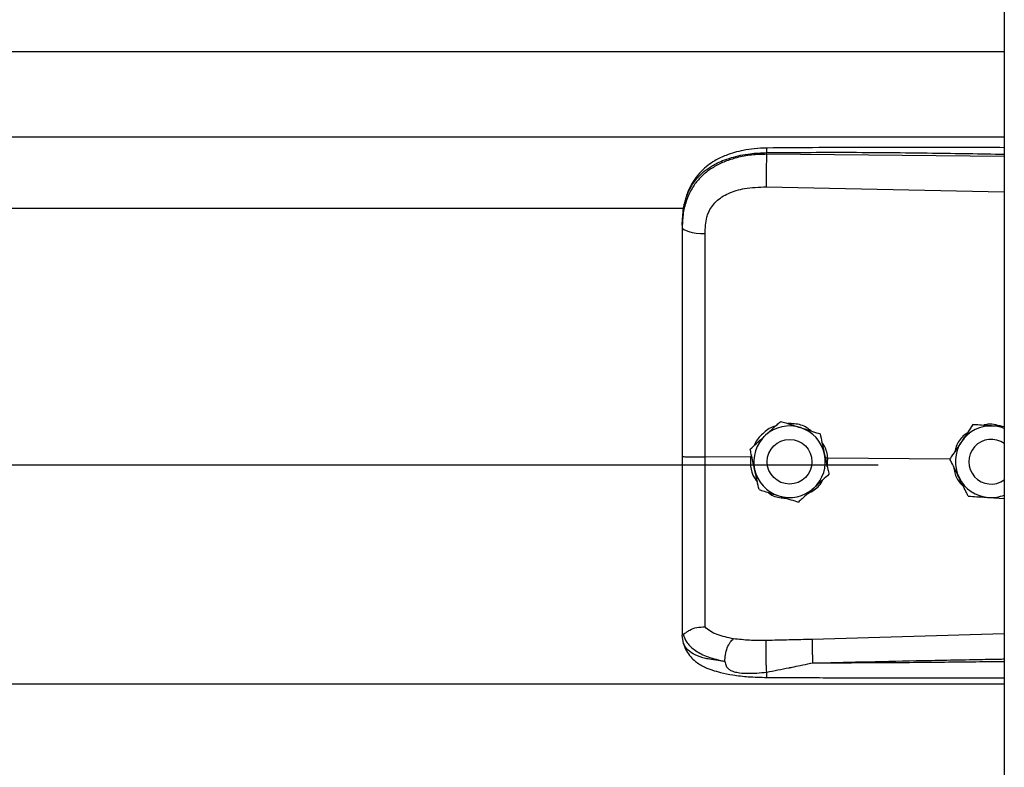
# Model space of a CAD drawing. Header units: inches. Extents: x 170 to 284, y 215 to 248.
# Tile 892 of 1056: x 230.96 to 231.196, y 242.662 to 242.84. Entities that reach past the tile are written whole.
import ezdxf

# ---------------------------------------------------------------- set-up
doc = ezdxf.new("R2010")
doc.units = ezdxf.units.IN
doc.header["$LTSCALE"] = 0.25
doc.header["$MEASUREMENT"] = 0
doc.layers.add('LH TOP OF HOOD', color=7, linetype='Continuous')

msp = doc.modelspace()

# ---------------------------------------------------------------- linework, layer by layer
at = {"layer": 'LH TOP OF HOOD'}
for p, q in [((231.1959333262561, 244.0215643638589), (231.195933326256, 239.8211148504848)), ((227.163613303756, 242.8328865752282), (231.1959333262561, 242.8328865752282)), ((227.163613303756, 242.8124985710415), (231.1959333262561, 242.8124985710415)), ((231.1390860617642, 242.8082869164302), (231.1390860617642, 242.8086982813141)), ((231.195933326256, 242.8077502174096), (231.1390860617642, 242.8082869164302)), ((231.1389900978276, 242.8004980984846), (231.195933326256, 242.7992885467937)), ((227.2401614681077, 242.795422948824), (231.119382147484, 242.795422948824)), ((231.118890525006, 242.7913636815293), (231.118890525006, 242.7908753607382)), ((231.142461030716, 242.7444317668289), (231.142461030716, 242.7444301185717)), ((231.1884045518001, 242.7436353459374), (231.1884045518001, 242.7436369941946)), ((231.1894534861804, 242.7435691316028), (231.1884045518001, 242.7436369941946)), ((231.1518791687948, 242.7414311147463), (231.1518791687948, 242.7414294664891)), ((231.1352617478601, 242.7358404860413), (231.1243481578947, 242.7359449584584)), ((231.1351533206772, 242.7377757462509), (231.1351533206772, 242.7377740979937)), ((231.135447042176, 242.736430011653), (231.1352617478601, 242.7358404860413)), ((231.1352617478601, 242.7358404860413), (231.1352639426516, 242.735840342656)), ((227.193781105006, 242.7340304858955), (231.165765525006, 242.7340304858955)), ((231.1392212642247, 242.7347732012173), (231.1392212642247, 242.7347724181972)), ((231.1499216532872, 242.7347724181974), (231.1499216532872, 242.7347732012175)), ((231.1536994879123, 242.7356638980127), (231.1531514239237, 242.7356098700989)), ((231.1536023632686, 242.7335464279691), (231.1536994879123, 242.7356638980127)), ((231.1536994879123, 242.7356638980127), (231.153701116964, 242.735663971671)), ((231.1829331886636, 242.735384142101), (231.153701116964, 242.735663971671)), ((231.1829192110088, 242.7354124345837), (231.1829192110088, 242.7354140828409)), ((231.1874329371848, 242.7347732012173), (231.1874329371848, 242.7347724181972)), ((231.1539895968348, 242.7317744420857), (231.1539895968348, 242.7317727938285)), ((231.1922297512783, 242.7262307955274), (231.195933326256, 242.7259910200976)), ((231.118890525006, 242.6938222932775), (231.118890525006, 242.6932934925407)), ((231.195933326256, 242.6936168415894), (231.1499976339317, 242.6922850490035)), ((231.1192302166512, 242.691308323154), (231.118890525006, 242.6932934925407)), ((227.163613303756, 242.6816449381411), (231.1959333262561, 242.6816449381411))]:
    msp.add_line(p, q, dxfattribs=at)
at = {"layer": 'LH TOP OF HOOD', "flags": 128}
msp.add_lwpolyline([(231.118890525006, 242.7908753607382), (231.1189944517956, 242.7905796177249), (231.1193024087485, 242.7902947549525), (231.119803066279, 242.790031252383), (231.1204780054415, 242.7897988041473), (231.121302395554, 242.7896059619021), (231.1222459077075, 242.7894598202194), (231.1232738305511, 242.7893657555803), (231.124348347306, 242.7893272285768)], dxfattribs=at)
at = {"layer": 'LH TOP OF HOOD'}
msp.add_circle((231.1445714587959, 242.7347724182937), 0.005350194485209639, dxfattribs=at)
for centre, radius, start, end in [((231.1445714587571, 242.7347732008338), 0.008560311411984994, 72.32793711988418, 132.3279357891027), ((231.1445714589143, 242.7347732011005), 0.008560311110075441, 12.32793744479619, 72.32793758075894), ((231.192783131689, 242.7347732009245), 0.00856031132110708, 86.29353550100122, 146.2935346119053), ((231.1927831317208, 242.7347732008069), 0.008560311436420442, 68.4076756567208, 86.29353576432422), ((231.1445714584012, 242.7347732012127), 0.008560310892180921, 132.3279357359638, 192.3279369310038), ((231.192783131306, 242.7347732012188), 0.008560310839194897, 146.2935348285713, 206.2935362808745), ((231.1927831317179, 242.7347724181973), 0.005350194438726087, 53.92810057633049, 306.0718994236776), ((231.1445714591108, 242.734773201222), 0.008560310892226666, 312.3279357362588, 12.32793693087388), ((231.1445714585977, 242.7347732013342), 0.0085603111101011, 192.3279374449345, 252.3279375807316), ((231.1927831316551, 242.7347732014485), 0.008560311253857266, 206.2935366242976, 266.2935360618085), ((231.1445714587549, 242.7347732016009), 0.008560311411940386, 252.3279371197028, 312.327935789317), ((231.1927831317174, 242.7347732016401), 0.008560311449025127, 266.2935357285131, 291.5923243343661)]:
    msp.add_arc(centre, radius, start, end, dxfattribs=at)
for points, knots in [([(231.1391046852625, 242.8097903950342), (231.1381060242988, 242.8097518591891), (231.1362142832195, 242.8096788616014), (231.1329052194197, 242.8091504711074), (231.1296777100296, 242.8082564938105), (231.126930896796, 242.8069522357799), (231.1249450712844, 242.8056295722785), (231.123303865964, 242.8041841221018), (231.1219887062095, 242.802595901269), (231.1209135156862, 242.8008432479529), (231.1200562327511, 242.7989334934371), (231.1193113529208, 242.7964148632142), (231.1190959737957, 242.7944772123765), (231.1189769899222, 242.7934067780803)], [0, 0, 0, 0, 0.09774743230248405, 0.1851607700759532, 0.3306121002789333, 0.4364670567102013, 0.5083182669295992, 0.5850061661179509, 0.6719760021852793, 0.7307948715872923, 0.8036787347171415, 0.8915444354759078, 1, 1, 1, 1]), ([(231.139104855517, 242.8097745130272), (231.1391036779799, 242.8097785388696), (231.139099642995, 242.809792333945), (231.1390944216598, 242.8096774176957), (231.1390878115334, 242.8093846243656), (231.1390867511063, 242.8089686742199), (231.1390860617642, 242.8086982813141)], [0, 0, 0, 0, 0.09787641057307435, 0.3353863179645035, 0.5679606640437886, 1, 1, 1, 1]), ([(231.195933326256, 242.8098733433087), (231.1930341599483, 242.8098880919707), (231.1824062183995, 242.8099421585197), (231.1634627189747, 242.8099788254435), (231.1474194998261, 242.8098547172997), (231.1391046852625, 242.8097903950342)], [0, 0, 0, 0, 0.1530455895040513, 0.56104390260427, 1, 1, 1, 1]), ([(231.118890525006, 242.7913636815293), (231.118953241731, 242.7927201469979), (231.1190716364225, 242.795280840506), (231.1200411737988, 242.7987717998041), (231.1213304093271, 242.8011837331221), (231.1226942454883, 242.8028864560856), (231.1237772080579, 242.803929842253), (231.1248361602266, 242.8047583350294), (231.1258256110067, 242.8054182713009), (231.1270599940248, 242.806113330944), (231.1286540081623, 242.8068390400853), (231.1313177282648, 242.8077470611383), (231.1348528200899, 242.8085069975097), (231.1377593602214, 242.808638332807), (231.1390860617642, 242.8086982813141)], [0, 0, 0, 0, 0.1307156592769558, 0.2467609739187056, 0.35779282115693, 0.4170971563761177, 0.4791482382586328, 0.5177152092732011, 0.559089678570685, 0.6032945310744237, 0.6633484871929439, 0.735369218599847, 0.8792082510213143, 1, 1, 1, 1]), ([(231.1390860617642, 242.8082869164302), (231.1378701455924, 242.8082536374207), (231.135438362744, 242.8081870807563), (231.1320975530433, 242.8075652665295), (231.1291397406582, 242.8066230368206), (231.1265971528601, 242.8054053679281), (231.1243656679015, 242.8038599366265), (231.1224940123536, 242.8020187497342), (231.121013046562, 242.7998884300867), (231.1198374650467, 242.797319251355), (231.1190446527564, 242.7942673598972), (231.1189419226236, 242.7920065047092), (231.118890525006, 242.7908753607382)], [0, 0, 0, 0, 0.1111703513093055, 0.222336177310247, 0.3162781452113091, 0.4102081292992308, 0.5024030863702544, 0.5945790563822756, 0.684543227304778, 0.7745043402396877, 0.8871807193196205, 1, 1, 1, 1]), ([(231.1390860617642, 242.8082869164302), (231.1390643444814, 242.8077110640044), (231.1390192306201, 242.8065148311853), (231.1389782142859, 242.804289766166), (231.1389649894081, 242.8021123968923), (231.1389819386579, 242.8010226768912), (231.1389900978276, 242.8004980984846)], [0, 0, 0, 0, 0.2406941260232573, 0.4999999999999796, 0.7593058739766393, 1, 1, 1, 1]), ([(231.1390860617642, 242.8086982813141), (231.1453919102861, 242.8087376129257), (231.1586309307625, 242.8088201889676), (231.1775805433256, 242.8086390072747), (231.1902210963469, 242.8084180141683), (231.195933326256, 242.8083181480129)], [0, 0, 0, 0, 0.3326703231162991, 0.6984356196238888, 1, 1, 1, 1]), ([(231.1247739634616, 242.7932605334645), (231.1247739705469, 242.7932605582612), (231.1248765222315, 242.7936194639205), (231.1253717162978, 242.7950256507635), (231.1269077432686, 242.7972283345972), (231.1299747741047, 242.7991315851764), (231.1340909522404, 242.8003432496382), (231.1372437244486, 242.800442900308), (231.1389900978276, 242.8004980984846)], [0, 0, 0, 0, 4.497367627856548e-06, 0.06509473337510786, 0.261670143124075, 0.475310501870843, 0.7093656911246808, 1, 1, 1, 1]), ([(231.124348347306, 242.7893272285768), (231.1244183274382, 242.7906518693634), (231.1244883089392, 242.7919765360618), (231.1247739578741, 242.7932605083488), (231.1247739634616, 242.7932605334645)], [0, 0, 0, 0, 0.9999804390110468, 0.9999999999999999, 0.9999999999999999, 0.9999999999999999, 0.9999999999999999]), ([(231.118890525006, 242.7908753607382), (231.118890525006, 242.7872451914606), (231.118890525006, 242.7799742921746), (231.118890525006, 242.768893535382), (231.118890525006, 242.7577109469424), (231.118890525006, 242.7467422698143), (231.118890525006, 242.7394944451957), (231.118890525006, 242.7360146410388)], [0, 0, 0, 0, 0.2027568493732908, 0.4061035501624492, 0.6088604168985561, 0.8122072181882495, 0.9999999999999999, 0.9999999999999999, 0.9999999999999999, 0.9999999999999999]), ([(231.1243481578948, 242.7359449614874), (231.1243481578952, 242.7359449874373), (231.1243482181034, 242.7393313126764), (231.1243483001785, 242.7463780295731), (231.1243483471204, 242.7570512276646), (231.124348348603, 242.7679272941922), (231.1243483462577, 242.7787146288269), (231.1243483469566, 242.7857896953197), (231.124348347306, 242.7893272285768)], [0, 0, 0, 0, 1.439079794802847e-06, 0.1877923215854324, 0.3908439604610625, 0.5938956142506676, 0.7969478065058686, 1, 1, 1, 1]), ([(231.1411817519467, 242.7432666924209), (231.1410465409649, 242.7432365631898), (231.1398947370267, 242.7429799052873), (231.1381374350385, 242.7415211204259), (231.136518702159, 242.7399114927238), (231.1361908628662, 242.738803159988), (231.1361575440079, 242.7386905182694)], [0, 0, 0, 0, 0.05931474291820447, 0.5052766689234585, 0.9497204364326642, 1, 1, 1, 1]), ([(231.1388071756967, 242.7411040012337), (231.1397477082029, 242.7419606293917), (231.1410021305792, 242.7431031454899), (231.1421690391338, 242.744165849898), (231.142461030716, 242.7444317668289)], [0, 0, 0, 0, 0.7497733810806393, 1, 1, 1, 1]), ([(231.1388071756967, 242.741101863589), (231.1397477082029, 242.7419585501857), (231.1410021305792, 242.743101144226), (231.1421690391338, 242.7441641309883), (231.142461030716, 242.7444301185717)], [0, 0, 0, 0, 0.7497733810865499, 1, 1, 1, 1]), ([(231.142461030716, 242.7444317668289), (231.1428587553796, 242.7443050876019), (231.1443635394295, 242.7438257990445), (231.1459805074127, 242.7433106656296), (231.1471700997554, 242.7429316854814)], [0, 0, 0, 0, 0.2643068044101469, 1, 1, 1, 1]), ([(231.142461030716, 242.7444301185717), (231.1428587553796, 242.7443033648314), (231.1443635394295, 242.7438237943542), (231.1459805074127, 242.7433085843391), (231.1471700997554, 242.7429295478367)], [0, 0, 0, 0, 0.2643068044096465, 1, 1, 1, 1]), ([(231.1498315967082, 242.7420836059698), (231.1494748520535, 242.7423736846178), (231.1483112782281, 242.7433198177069), (231.1462597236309, 242.7438873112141), (231.1446901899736, 242.7438911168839), (231.1441542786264, 242.7438924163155)], [0, 0, 0, 0, 0.2255168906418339, 0.7355556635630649, 1, 1, 1, 1]), ([(231.1471700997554, 242.7429316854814), (231.1473564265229, 242.7428723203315), (231.1488137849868, 242.7424079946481), (231.1504118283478, 242.7418987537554), (231.1517362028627, 242.7414766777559), (231.1518791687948, 242.7414311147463)], [0, 0, 0, 0, 0.1156468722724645, 0.9045342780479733, 0.9999999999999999, 0.9999999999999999, 0.9999999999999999, 0.9999999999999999]), ([(231.1471700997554, 242.7429295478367), (231.1473564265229, 242.7428701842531), (231.1488137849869, 242.7424058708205), (231.1504118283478, 242.7418968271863), (231.1517362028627, 242.7414750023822), (231.1518791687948, 242.7414294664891)], [0, 0, 0, 0, 0.1156468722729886, 0.9045342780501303, 1, 1, 1, 1]), ([(231.1884045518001, 242.7436369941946), (231.1880247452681, 242.743067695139), (231.1872561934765, 242.7419156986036), (231.1863200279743, 242.7405123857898), (231.1857840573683, 242.7397089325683), (231.1856618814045, 242.7395257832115)], [0, 0, 0, 0, 0.4299704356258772, 0.8700602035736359, 1, 1, 1, 1]), ([(231.1884045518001, 242.7436353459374), (231.1880247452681, 242.7430659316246), (231.1872561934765, 242.7419137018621), (231.1863200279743, 242.7405102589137), (231.1857840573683, 242.7397067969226), (231.1856618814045, 242.7395236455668)], [0, 0, 0, 0, 0.42997043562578, 0.8700602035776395, 0.9999999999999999, 0.9999999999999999, 0.9999999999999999, 0.9999999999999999]), ([(231.1933365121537, 242.7433156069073), (231.192066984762, 242.7433978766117), (231.1903737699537, 242.7435076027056), (231.1887986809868, 242.743609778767), (231.1884045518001, 242.7436353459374)], [0, 0, 0, 0, 0.749773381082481, 1, 1, 1, 1]), ([(231.1954080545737, 242.7431834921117), (231.1947471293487, 242.7433835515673), (231.1934767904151, 242.7437680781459), (231.1919135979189, 242.743792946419), (231.1911336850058, 242.7435308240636), (231.1909578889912, 242.7434717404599)], [0, 0, 0, 0, 0.4565421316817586, 0.8775020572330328, 1, 1, 1, 1]), ([(231.195933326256, 242.7431474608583), (231.1952903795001, 242.7431890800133), (231.1944315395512, 242.7432446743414), (231.1935564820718, 242.7433013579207), (231.1933365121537, 242.7433156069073)], [0, 0, 0, 0, 0.7486223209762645, 0.9999999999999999, 0.9999999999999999, 0.9999999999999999, 0.9999999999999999]), ([(231.1351533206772, 242.7377757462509), (231.1356593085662, 242.7382366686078), (231.1366831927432, 242.7391693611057), (231.1379303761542, 242.740305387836), (231.1386444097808, 242.7409557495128), (231.1388071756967, 242.7411040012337)], [0, 0, 0, 0, 0.4299704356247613, 0.8700602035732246, 1, 1, 1, 1]), ([(231.1351533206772, 242.7377740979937), (231.1356593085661, 242.7382349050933), (231.1366831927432, 242.7391673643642), (231.1379303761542, 242.7403032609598), (231.1386444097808, 242.7409536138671), (231.1388071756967, 242.741101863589)], [0, 0, 0, 0, 0.4299704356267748, 0.8700602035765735, 1, 1, 1, 1]), ([(231.1518791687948, 242.7414311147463), (231.1520252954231, 242.7407625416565), (231.1523209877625, 242.7394096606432), (231.1526811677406, 242.7377616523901), (231.1528873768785, 242.7368181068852), (231.1529343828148, 242.7366030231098)], [0, 0, 0, 0, 0.4299704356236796, 0.8700602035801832, 1, 1, 1, 1]), ([(231.1518791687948, 242.7414294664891), (231.1520252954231, 242.740760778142), (231.1523209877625, 242.7394076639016), (231.1526811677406, 242.737759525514), (231.1528873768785, 242.7368159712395), (231.1529343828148, 242.736600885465)], [0, 0, 0, 0, 0.4299704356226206, 0.8700602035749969, 1, 1, 1, 1]), ([(231.1870625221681, 242.741625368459), (231.1867429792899, 242.7414073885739), (231.1855895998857, 242.7406205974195), (231.1844962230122, 242.7390199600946), (231.1841983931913, 242.7376152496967), (231.1841102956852, 242.7371997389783)], [0, 0, 0, 0, 0.2125142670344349, 0.7670631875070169, 1, 1, 1, 1]), ([(231.153701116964, 242.735663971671), (231.1537011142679, 242.7356639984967), (231.1536030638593, 242.7366395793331), (231.153343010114, 242.7380317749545), (231.1525385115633, 242.7391211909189), (231.1523190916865, 242.7394183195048)], [0, 0, 0, 0, 1.999769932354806e-05, 0.7272642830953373, 1, 1, 1, 1]), ([(231.1856618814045, 242.7395257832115), (231.1849558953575, 242.7384674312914), (231.1840142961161, 242.7370558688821), (231.1831383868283, 242.7357426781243), (231.1829192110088, 242.7354140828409)], [0, 0, 0, 0, 0.7497733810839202, 1, 1, 1, 1]), ([(231.1856618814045, 242.7395236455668), (231.1849558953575, 242.7384653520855), (231.184014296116, 242.7370538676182), (231.1831383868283, 242.7357409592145), (231.1829192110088, 242.7354124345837)], [0, 0, 0, 0, 0.7497733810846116, 1, 1, 1, 1]), ([(231.118890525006, 242.7360146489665), (231.118890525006, 242.7329773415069), (231.118890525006, 242.7268019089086), (231.118890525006, 242.7180149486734), (231.118890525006, 242.7098483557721), (231.118890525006, 242.7032683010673), (231.118890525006, 242.6978836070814), (231.118890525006, 242.6951830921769), (231.118890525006, 242.6938222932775)], [0, 0, 0, 0, 0.1870908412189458, 0.3803918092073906, 0.5558755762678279, 0.7364481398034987, 0.8671952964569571, 1, 1, 1, 1]), ([(231.1243483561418, 242.6952543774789), (231.1243483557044, 242.6955170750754), (231.1243483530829, 242.6970915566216), (231.1243483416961, 242.7005229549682), (231.1243482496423, 242.7061242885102), (231.124347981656, 242.7125641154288), (231.1243476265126, 242.7197901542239), (231.1243473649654, 242.7276649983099), (231.1243474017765, 242.7331929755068), (231.1243474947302, 242.7359449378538), (231.1243474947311, 242.7359449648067)], [0, 0, 0, 0, 0.03155846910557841, 0.1891461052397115, 0.3467338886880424, 0.5043277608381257, 0.6619226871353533, 0.8309600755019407, 0.9999983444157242, 1, 1, 1, 1]), ([(231.1362085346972, 242.7329455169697), (231.1359369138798, 242.7341883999), (231.1355746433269, 242.7358460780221), (231.1352376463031, 242.7373882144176), (231.1351533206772, 242.7377740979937)], [0, 0, 0, 0, 0.7497733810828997, 1, 1, 1, 1]), ([(231.1352639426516, 242.735840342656), (231.1352301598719, 242.7353865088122), (231.1351234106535, 242.7339524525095), (231.1355400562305, 242.7317899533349), (231.1364915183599, 242.7304335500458), (231.1368779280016, 242.7298826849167)], [0, 0, 0, 0, 0.2156616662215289, 0.6814629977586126, 1, 1, 1, 1]), ([(231.1529343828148, 242.7366030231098), (231.1532060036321, 242.7353601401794), (231.1535682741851, 242.7337024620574), (231.1539052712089, 242.7321603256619), (231.1539895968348, 242.7317744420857)], [0, 0, 0, 0, 0.7497733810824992, 1, 1, 1, 1]), ([(231.1529343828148, 242.736600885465), (231.1532060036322, 242.7353580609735), (231.1535682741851, 242.7337004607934), (231.1539052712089, 242.7321586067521), (231.1539895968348, 242.7317727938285)], [0, 0, 0, 0, 0.7497733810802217, 1, 1, 1, 1]), ([(231.1851085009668, 242.7309812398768), (231.185021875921, 242.7311565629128), (231.1843443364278, 242.7325278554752), (231.1836013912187, 242.7340316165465), (231.1829856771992, 242.7352778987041), (231.1829192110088, 242.7354124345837)], [0, 0, 0, 0, 0.1156468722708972, 0.9045342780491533, 1, 1, 1, 1]), ([(231.1838551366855, 242.7335180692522), (231.1839036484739, 242.7330561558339), (231.1840502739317, 242.7316600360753), (231.1848959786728, 242.730063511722), (231.185830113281, 242.7292550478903), (231.1860595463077, 242.7290564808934)], [0, 0, 0, 0, 0.2716700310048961, 0.8211147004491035, 1, 1, 1, 1]), ([(231.1372637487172, 242.7281174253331), (231.1371176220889, 242.728785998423), (231.1368219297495, 242.7301388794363), (231.1364617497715, 242.7317868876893), (231.1362555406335, 242.7327304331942), (231.1362085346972, 242.7329455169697)], [0, 0, 0, 0, 0.4299704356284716, 0.8700602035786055, 1, 1, 1, 1]), ([(231.1539895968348, 242.7317727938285), (231.1534836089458, 242.7313118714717), (231.1524597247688, 242.7303791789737), (231.1512125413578, 242.7292431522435), (231.1504985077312, 242.7285927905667), (231.1503357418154, 242.7284445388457)], [0, 0, 0, 0, 0.4299704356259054, 0.8700602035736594, 0.9999999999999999, 0.9999999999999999, 0.9999999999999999, 0.9999999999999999]), ([(231.1489787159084, 242.7272086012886), (231.1494874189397, 242.7274706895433), (231.150893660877, 242.7281951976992), (231.1521341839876, 242.7294266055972), (231.1525134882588, 242.730406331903), (231.1525265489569, 242.7304400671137)], [0, 0, 0, 0, 0.3536960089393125, 0.9777456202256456, 0.9999999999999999, 0.9999999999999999, 0.9999999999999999, 0.9999999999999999]), ([(231.1872977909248, 242.7265505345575), (231.1871128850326, 242.7269247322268), (231.1864132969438, 242.7283405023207), (231.1856615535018, 242.7298619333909), (231.1851085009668, 242.7309812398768)], [0, 0, 0, 0, 0.2643068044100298, 1, 1, 1, 1]), ([(231.1372637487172, 242.7281174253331), (231.1376614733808, 242.7279906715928), (231.1391662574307, 242.7275111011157), (231.1407832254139, 242.7269958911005), (231.1419728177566, 242.7266168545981)], [0, 0, 0, 0, 0.2643068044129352, 1, 1, 1, 1]), ([(231.1394223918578, 242.7274295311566), (231.1395017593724, 242.727362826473), (231.1403748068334, 242.7266290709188), (231.1419449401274, 242.7261499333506), (231.1433794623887, 242.7260654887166), (231.1437770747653, 242.7260420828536)], [0, 0, 0, 0, 0.06740964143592, 0.7415101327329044, 1, 1, 1, 1]), ([(231.1419728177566, 242.7266168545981), (231.1421591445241, 242.7265574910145), (231.143616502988, 242.7260931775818), (231.145214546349, 242.7255841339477), (231.1465389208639, 242.7251623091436), (231.146681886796, 242.7251167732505)], [0, 0, 0, 0, 0.1156468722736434, 0.9045342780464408, 0.9999999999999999, 0.9999999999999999, 0.9999999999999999, 0.9999999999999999]), ([(231.1503357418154, 242.7284445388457), (231.149395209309, 242.7275879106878), (231.1481407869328, 242.7264453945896), (231.1469738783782, 242.7253826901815), (231.146681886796, 242.7251167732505)], [0, 0, 0, 0, 0.749773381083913, 1, 1, 1, 1]), ([(231.1872977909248, 242.7265505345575), (231.187980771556, 242.7265062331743), (231.1893628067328, 242.726416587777), (231.1910462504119, 242.7263074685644), (231.192010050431, 242.7262450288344), (231.1922297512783, 242.7262307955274)], [0, 0, 0, 0, 0.4299704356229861, 0.8700602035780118, 1, 1, 1, 1]), ([(231.118890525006, 242.6938222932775), (231.1188905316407, 242.6938210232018), (231.118890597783, 242.6938083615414), (231.1188977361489, 242.6937042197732), (231.1189961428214, 242.6936258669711), (231.1190838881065, 242.6935560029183)], [0, 0, 0, 0, 0.01193493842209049, 0.1189819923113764, 1, 1, 1, 1]), ([(231.1190833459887, 242.6935717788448), (231.1193589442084, 242.6928497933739), (231.1199250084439, 242.6913668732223), (231.121977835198, 242.6895335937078), (231.1249660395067, 242.6879755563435), (231.1276931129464, 242.6873523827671), (231.1290929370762, 242.6870325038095)], [0, 0, 0, 0, 0.2305257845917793, 0.473487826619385, 0.7297379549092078, 1, 1, 1, 1]), ([(231.1190875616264, 242.6935719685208), (231.1191366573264, 242.6935634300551), (231.1192374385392, 242.693545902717), (231.1195291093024, 242.6937321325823), (231.1199945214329, 242.694062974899), (231.1208707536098, 242.6946430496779), (231.1223499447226, 242.6952611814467), (231.1236907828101, 242.6952572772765), (231.124348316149, 242.6952553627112)], [0, 0, 0, 0, 0.1136768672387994, 0.2333502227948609, 0.3620694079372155, 0.5019163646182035, 0.7557448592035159, 0.9999999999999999, 0.9999999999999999, 0.9999999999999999, 0.9999999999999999]), ([(231.1311825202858, 242.6924303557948), (231.1298089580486, 242.6927182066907), (231.1277245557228, 242.6931550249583), (231.1255487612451, 242.6941957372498), (231.1247497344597, 242.6949010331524), (231.1243483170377, 242.6952553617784)], [0, 0, 0, 0, 0.4901989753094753, 0.7438846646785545, 1, 1, 1, 1]), ([(231.1290918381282, 242.6870307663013), (231.1285455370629, 242.6870878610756), (231.1272405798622, 242.6872242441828), (231.1258418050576, 242.6874523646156), (231.1248868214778, 242.6876462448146), (231.1236534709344, 242.687924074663), (231.1219671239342, 242.6884902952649), (231.1201473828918, 242.6896157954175), (231.1195418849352, 242.6907331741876), (231.1192302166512, 242.691308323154)], [0, 0, 0, 0, 0.1091879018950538, 0.260818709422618, 0.3077983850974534, 0.3355235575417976, 0.5627886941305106, 0.7749539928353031, 1, 1, 1, 1]), ([(231.1192471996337, 242.6912622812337), (231.1194361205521, 242.6906753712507), (231.1197908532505, 242.6895733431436), (231.1208039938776, 242.6881548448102), (231.1219330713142, 242.6870788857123), (231.123080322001, 242.6862820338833), (231.1241275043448, 242.6857256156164), (231.1250704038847, 242.6853134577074), (231.1263158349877, 242.6848470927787), (231.1282607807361, 242.6842865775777), (231.1311398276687, 242.6837250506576), (231.13487347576, 242.6833027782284), (231.1376548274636, 242.6832353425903), (231.1391430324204, 242.6831992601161)], [0, 0, 0, 0, 0.09843102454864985, 0.1848217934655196, 0.2573083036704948, 0.3158871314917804, 0.3722739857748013, 0.4121400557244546, 0.4615923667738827, 0.5575876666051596, 0.6828759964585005, 0.8303179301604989, 1, 1, 1, 1]), ([(231.1290929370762, 242.6870325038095), (231.1291179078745, 242.6875627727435), (231.1291697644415, 242.6886639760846), (231.1296456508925, 242.6903258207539), (231.1303497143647, 242.6917120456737), (231.130911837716, 242.6921968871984), (231.1311825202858, 242.6924303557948)], [0, 0, 0, 0, 0.2407679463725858, 0.5000000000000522, 0.7592320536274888, 1, 1, 1, 1]), ([(231.1390119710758, 242.6920229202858), (231.1376599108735, 242.6920156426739), (231.134957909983, 242.6920010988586), (231.1324512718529, 242.6922855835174), (231.1311989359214, 242.6924277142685)], [0, 0, 0, 0, 0.5003922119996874, 1, 1, 1, 1]), ([(231.1390973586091, 242.6844524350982), (231.139081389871, 242.6846930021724), (231.13904770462, 242.6852004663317), (231.1390028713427, 242.6862105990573), (231.1389658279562, 242.6873980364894), (231.138943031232, 242.6886699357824), (231.138937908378, 242.6898734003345), (231.138950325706, 242.6908693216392), (231.1389754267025, 242.6916086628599), (231.1390002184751, 242.6918896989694), (231.1390119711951, 242.6920229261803)], [0, 0, 0, 0, 0.1098512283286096, 0.2317256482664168, 0.3631776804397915, 0.5000000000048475, 0.6368223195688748, 0.7682743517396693, 0.8901487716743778, 1, 1, 1, 1]), ([(231.1499976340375, 242.6922850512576), (231.1481664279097, 242.6922370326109), (231.1445038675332, 242.6921409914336), (231.1408426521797, 242.6920622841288), (231.1390119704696, 242.6920229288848)], [0, 0, 0, 0, 0.4999797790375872, 1, 1, 1, 1]), ([(231.1499974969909, 242.6922850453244), (231.1499900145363, 242.6920462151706), (231.1499785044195, 242.6916788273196), (231.1499797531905, 242.6908169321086), (231.1499871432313, 242.6900421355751), (231.1500015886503, 242.6891816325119), (231.1500273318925, 242.688022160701), (231.1500550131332, 242.6871787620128), (231.1500730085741, 242.6866304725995)], [0, 0, 0, 0, 0.2394508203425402, 0.3683426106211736, 0.4999696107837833, 0.6316010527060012, 0.7605056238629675, 1, 1, 1, 1]), ([(231.1290920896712, 242.6870275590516), (231.1291666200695, 242.6866572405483), (231.1292705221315, 242.6861409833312), (231.1296422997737, 242.6855436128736), (231.1300629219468, 242.6851107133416), (231.1308666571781, 242.6846661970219), (231.132343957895, 242.6843046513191), (231.1351048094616, 242.6840645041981), (231.1375015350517, 242.6842973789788), (231.1390973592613, 242.6844524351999)], [0, 0, 0, 0, 0.1001269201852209, 0.139585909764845, 0.1897135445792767, 0.2582342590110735, 0.3697357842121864, 0.5803479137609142, 1, 1, 1, 1]), ([(231.1390973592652, 242.6844524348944), (231.1408767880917, 242.684799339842), (231.1426643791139, 242.685147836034), (231.1444823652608, 242.6855151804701), (231.1445533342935, 242.6855295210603), (231.1447884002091, 242.6855769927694), (231.1456566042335, 242.6857534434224), (231.1472969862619, 242.6860686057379), (231.1488296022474, 242.6864319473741), (231.1497286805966, 242.6865918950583), (231.1498057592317, 242.6866056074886)], [0, 0, 0, 0, 0.5022751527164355, 0.5045790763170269, 0.5086566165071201, 0.522130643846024, 0.5703313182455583, 0.7514263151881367, 0.9786895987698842, 1, 1, 1, 1]), ([(231.1500732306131, 242.6866281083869), (231.1539732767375, 242.6867273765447), (231.1622433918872, 242.6869378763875), (231.1753553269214, 242.687220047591), (231.1863032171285, 242.6874326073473), (231.1933193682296, 242.6875606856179), (231.1954943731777, 242.6875987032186), (231.195933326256, 242.6876063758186)], [0, 0, 0, 0, 0.2551597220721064, 0.5410705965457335, 0.8577348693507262, 0.9712884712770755, 1, 1, 1, 1]), ([(231.195933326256, 242.6869613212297), (231.1933356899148, 242.6869293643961), (231.1882696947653, 242.6868670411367), (231.1807055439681, 242.6867862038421), (231.1730533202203, 242.6867169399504), (231.16529531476, 242.6866653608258), (231.1575727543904, 242.6866323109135), (231.1525358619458, 242.6866294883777), (231.150073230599, 242.6866281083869)], [0, 0, 0, 0, 0.1699411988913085, 0.33142487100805, 0.4948424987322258, 0.6705311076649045, 0.8389164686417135, 1, 1, 1, 1]), ([(231.1391431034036, 242.6832211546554), (231.1391424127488, 242.6832142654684), (231.1391358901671, 242.6831492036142), (231.13912498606, 242.6833389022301), (231.1391108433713, 242.6836657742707), (231.1391021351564, 242.6840983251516), (231.1390982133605, 242.6843891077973), (231.1390973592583, 242.6844524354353)], [0, 0, 0, 0, 0.03436729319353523, 0.3245665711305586, 0.621014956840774, 0.9174633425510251, 1, 1, 1, 1]), ([(231.1391430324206, 242.683199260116), (231.1433382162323, 242.6831776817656), (231.152313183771, 242.6831315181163), (231.1666555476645, 242.6830899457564), (231.1813905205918, 242.683065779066), (231.1913453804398, 242.6830622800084), (231.195933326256, 242.6830606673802)], [0, 0, 0, 0, 0.2216322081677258, 0.4741489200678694, 0.7576483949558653, 0.9999999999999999, 0.9999999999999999, 0.9999999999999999, 0.9999999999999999])]:
    msp.add_open_spline(points, degree=3, knots=knots, dxfattribs=at)
msp.add_open_spline([(231.1188905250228, 242.736014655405), (231.1189716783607, 242.7360057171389), (231.1191339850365, 242.7359878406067), (231.1203867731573, 242.7359651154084), (231.122184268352, 242.7359488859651), (231.1236264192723, 242.7359462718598), (231.1243474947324, 242.7359449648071)], degree=3, dxfattribs=at)

doc.saveas('drawing.dxf')
